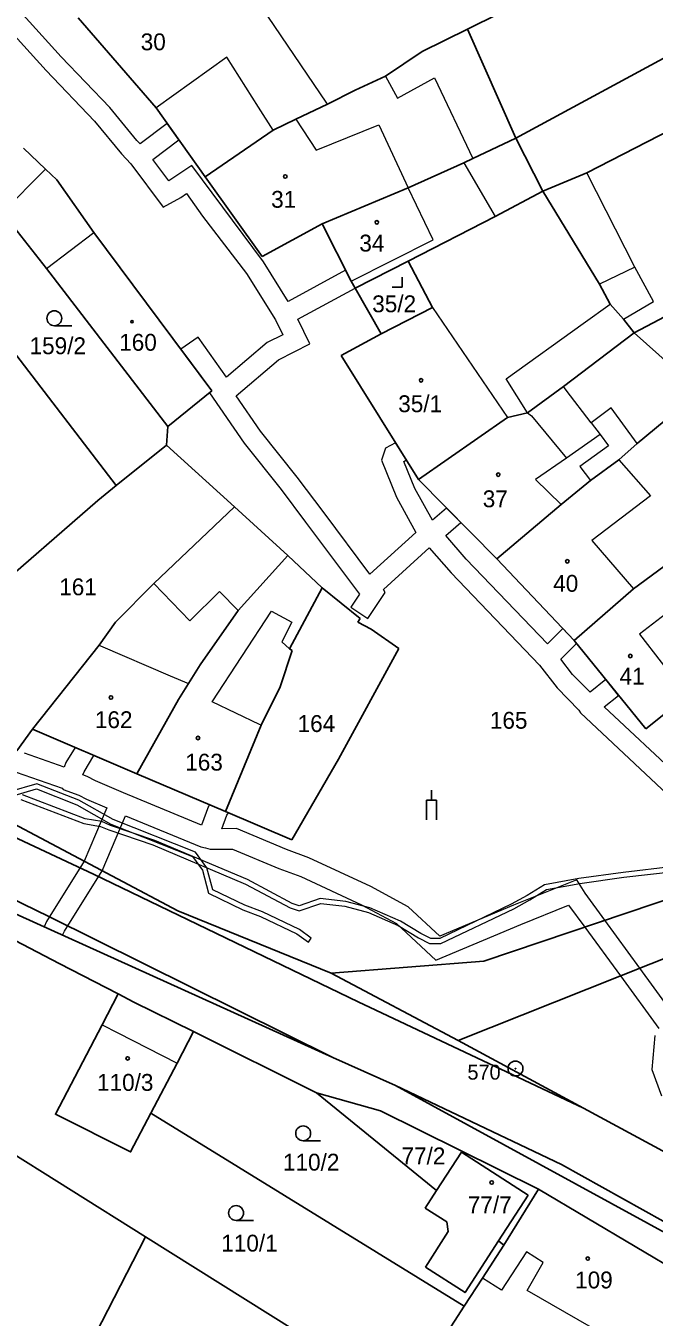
# Model space of a CAD drawing. Extents: x -606517 to -602431, y -1183120 to -1179397.
# Drawn here: x -605389.6 to -605326.3, y -1181000.2 to -1180870.1 of the extents above; entities that cross this region are included whole.
import ezdxf
from ezdxf.enums import TextEntityAlignment as Align

# ---------------------------------------------------------------- set-up
doc = ezdxf.new("R2010")
doc.units = 0
doc.header["$LTSCALE"] = 0.68
for name, color, linetype, lineweight in [('1', 7, 'Continuous', 25), ('13', 7, 'Continuous', 13), ('3', 7, 'Continuous', 25), ('4', 7, 'Continuous', 13), ('5', 7, 'Continuous', 25), ('8', 7, 'Continuous', 25)]:
    doc.layers.add(name, color=color, linetype=linetype, lineweight=lineweight)
doc.layers.add('2', color=7, linetype='Continuous')

msp = doc.modelspace()

# ---------------------------------------------------------------- linework, layer by layer
at = {"layer": '1'}
for p, q in [((-605376.47, -1180878.34), (-605384.31, -1180869.29)), ((-605345.08, -1180870.41), (-605341.88, -1180868.85)), ((-605349.66, -1180872.68), (-605345.08, -1180870.41)), ((-605345.08, -1180870.41), (-605340.22, -1180881.4)), ((-605270.07, -1180870.16), (-605328.28, -1180901.01)), ((-605340.22, -1180881.4), (-605322.81, -1180871.99)), ((-605333.04, -1180884.89), (-605306.16, -1180871.07)), ((-605353.36, -1180875.14), (-605349.66, -1180872.68)), ((-605356.4, -1180876.57), (-605353.36, -1180875.14)), ((-605359.19, -1180877.99), (-605356.4, -1180876.57)), ((-605371.53, -1180885.31), (-605376.47, -1180878.34)), ((-605362.38, -1180879.49), (-605359.19, -1180877.99)), ((-605364.66, -1180880.61), (-605362.38, -1180879.49)), ((-605371.53, -1180885.31), (-605364.66, -1180880.61)), ((-605340.22, -1180881.4), (-605344.54, -1180883.46)), ((-605340.22, -1180881.4), (-605337.47, -1180886.74)), ((-605389.82, -1180882.42), (-605387.6, -1180884.54)), ((-605345.46, -1180883.88), (-605351.07, -1180886.42)), ((-605344.54, -1180883.46), (-605345.46, -1180883.88)), ((-605387.6, -1180884.54), (-605386.48, -1180885.61)), ((-605365.79, -1180893.31), (-605371.53, -1180885.31)), ((-605337.47, -1180886.74), (-605333.04, -1180884.89)), ((-605386.48, -1180885.61), (-605382.73, -1180890.91)), ((-605351.07, -1180886.42), (-605359.74, -1180890.04)), ((-605342.29, -1180889.31), (-605337.47, -1180886.74)), ((-605331.76, -1180896.11), (-605337.47, -1180886.74)), ((-605391.94, -1180888.9), (-605387.53, -1180894.54)), ((-605359.74, -1180890.04), (-605365.79, -1180893.31)), ((-605359.74, -1180890.04), (-605356.79, -1180895.82)), ((-605351.07, -1180893.8), (-605342.29, -1180889.31)), ((-605382.73, -1180890.91), (-605370.84, -1180906.86)), ((-605356.4, -1180896.52), (-605351.07, -1180893.8)), ((-605351.07, -1180893.8), (-605348.61, -1180898.47)), ((-605387.53, -1180894.54), (-605375.29, -1180910.45)), ((-605356.79, -1180895.82), (-605356.4, -1180896.52)), ((-605353.79, -1180901.12), (-605356.4, -1180896.52)), ((-605330.69, -1180898.12), (-605331.76, -1180896.11)), ((-605329.36, -1180899.63), (-605330.69, -1180898.12)), ((-605348.61, -1180898.47), (-605353.79, -1180901.12)), ((-605328.28, -1180901.01), (-605329.36, -1180899.63)), ((-605357.81, -1180903.3), (-605353.79, -1180901.12)), ((-605328.28, -1180901.01), (-605335.39, -1180906.42)), ((-605328.28, -1180901.01), (-605321.68, -1180906.93)), ((-605380.49, -1180916.41), (-605390.95, -1180902.75)), ((-605350.01, -1180915.79), (-605357.81, -1180903.3)), ((-605370.84, -1180906.86), (-605375.29, -1180910.45)), ((-605335.39, -1180906.42), (-605339.04, -1180909.07)), ((-605327.96, -1180912.17), (-605321.68, -1180906.93)), ((-605341.06, -1180909.56), (-605350.01, -1180915.79)), ((-605339.04, -1180909.07), (-605341.06, -1180909.56)), ((-605375.29, -1180910.45), (-605375.41, -1180912.35)), ((-605375.41, -1180912.35), (-605380.49, -1180916.41)), ((-605375.41, -1180912.35), (-605368.58, -1180918.57)), ((-605329.83, -1180913.82), (-605327.96, -1180912.17)), ((-605329.83, -1180913.82), (-605332.67, -1180915.9)), ((-605382.35, -1180917.9), (-605380.49, -1180916.41)), ((-605342.13, -1180923.81), (-605350.01, -1180915.79)), ((-605335.63, -1180918.33), (-605332.67, -1180915.9)), ((-605368.58, -1180918.57), (-605376.71, -1180926.29)), ((-605368.58, -1180918.57), (-605363.2, -1180923.46)), ((-605342.13, -1180923.81), (-605335.63, -1180918.33)), ((-605374.26, -1180959.28), (-605448.83, -1180919.75)), ((-605368.19, -1180929.01), (-605363.2, -1180923.46)), ((-605363.2, -1180923.46), (-605359.74, -1180926.73)), ((-605334.32, -1180932.01), (-605342.13, -1180923.81)), ((-605376.71, -1180926.29), (-605380.56, -1180930.16)), ((-605359.74, -1180926.73), (-605363.03, -1180932.87)), ((-605359.74, -1180926.73), (-605355.9, -1180929.8)), ((-605334.32, -1180932.01), (-605328.34, -1180926.8)), ((-605372.01, -1180934.49), (-605368.19, -1180929.01)), ((-605380.56, -1180930.16), (-605382.2, -1180932.5)), ((-605355.9, -1180929.8), (-605356.12, -1180930.19)), ((-605356.12, -1180930.19), (-605354.78, -1180930.87)), ((-605354.78, -1180930.87), (-605351.99, -1180932.83)), ((-605327.11, -1180940.93), (-605334.32, -1180932.01)), ((-605382.2, -1180932.5), (-605388.91, -1180940.96)), ((-605362.76, -1180933.02), (-605363.96, -1180936.7)), ((-605363.03, -1180932.87), (-605362.76, -1180933.02)), ((-605358.09, -1180943.99), (-605351.99, -1180932.83)), ((-605373.19, -1180936.36), (-605372.01, -1180934.49)), ((-605374.21, -1180937.96), (-605373.19, -1180936.36)), ((-605365.89, -1180940.56), (-605363.96, -1180936.7)), ((-605378.41, -1180945.45), (-605374.21, -1180937.96)), ((-605322.95, -1180937.6), (-605327.11, -1180940.93)), ((-605388.91, -1180940.96), (-605390.51, -1180943.13)), ((-605378.41, -1180945.45), (-605388.91, -1180940.96)), ((-605365.89, -1180940.56), (-605369.46, -1180949.27)), ((-605362.77, -1180952.12), (-605358.09, -1180943.99)), ((-605404.67, -1180945.36), (-605382.78, -1180955.57)), ((-605369.46, -1180949.27), (-605378.41, -1180945.45)), ((-605387.29, -1180959.84), (-605406.99, -1180950.27)), ((-605362.77, -1180952.12), (-605369.46, -1180949.27)), ((-605382.78, -1180955.57), (-605356.09, -1180968.43)), ((-605321.89, -1180957.07), (-605343.44, -1180964.33)), ((-605392.05, -1180958.93), (-605358.64, -1180974.03)), ((-605358.82, -1180965.55), (-605374.26, -1180959.28)), ((-605358.64, -1180974.03), (-605387.29, -1180959.84)), ((-605346.03, -1180972.33), (-605320.22, -1180962.05)), ((-605386.24, -1180964.56), (-605390.68, -1180962.26)), ((-605380.28, -1180967.64), (-605386.24, -1180964.56)), ((-605343.44, -1180964.33), (-605358.82, -1180965.55)), ((-605358.82, -1180965.55), (-605346.03, -1180972.33)), ((-605381.92, -1180970.77), (-605380.28, -1180967.64)), ((-605356.09, -1180968.43), (-605333.38, -1180979.16)), ((-605372.7, -1180971.44), (-605374.36, -1180974.63)), ((-605360.3, -1180977.6), (-605372.7, -1180971.44)), ((-605346.03, -1180972.33), (-605333.38, -1180979.16)), ((-605374.36, -1180974.63), (-605377, -1180979.67)), ((-605358.64, -1180974.03), (-605352.34, -1180976.88)), ((-605360.3, -1180977.6), (-605348.19, -1180987.46)), ((-605353.85, -1180979.42), (-605360.3, -1180977.6)), ((-605352.34, -1180976.88), (-605312.8, -1180998.45)), ((-605335.61, -1180984.84), (-605352.34, -1180976.88)), ((-605377, -1180979.67), (-605345.4, -1180999.09)), ((-605337.91, -1180987.32), (-605353.85, -1180979.42)), ((-605333.38, -1180979.16), (-605307.47, -1180993.15)), ((-605377.52, -1180992.12), (-605394.61, -1180981.41)), ((-605345.69, -1180983.58), (-605348.19, -1180987.46)), ((-605338.97, -1180987.91), (-605345.69, -1180983.58)), ((-605313.11, -1180997.39), (-605335.61, -1180984.84)), ((-605348.19, -1180987.46), (-605349.33, -1180989.23)), ((-605338.97, -1180987.91), (-605341.96, -1180992.53)), ((-605337.91, -1180987.32), (-605341.41, -1180992.97)), ((-605322.19, -1180996.66), (-605337.91, -1180987.32)), ((-605347.17, -1180990.61), (-605349.33, -1180989.23)), ((-605347.02, -1180991.57), (-605347.17, -1180990.61)), ((-605349.32, -1180995.17), (-605347.02, -1180991.57)), ((-605389.53, -1181015.4), (-605377.52, -1180992.12)), ((-605351.46, -1181008.45), (-605377.52, -1180992.12)), ((-605341.41, -1180992.97), (-605343.58, -1180996.27)), ((-605341.96, -1180992.53), (-605341.41, -1180992.97)), ((-605343.58, -1180996.27), (-605345.4, -1180999.09)), ((-605345.4, -1180999.09), (-605351.46, -1181008.45))]:
    msp.add_line(p, q, dxfattribs=at)
for points in [[(-605328.34, -1180926.8), (-605313.69, -1180916.04), (-605309.42, -1180913.54)], [(-605394.7, -1180928.8), (-605393.48, -1180927.6), (-605382.35, -1180917.9)], [(-605380.28, -1180967.64), (-605378.7, -1180968.46), (-605372.7, -1180971.44)], [(-605377, -1180979.67), (-605379.04, -1180983.56), (-605386.62, -1180979.76), (-605381.92, -1180970.77)], [(-605341.96, -1180992.53), (-605345.32, -1180997.73), (-605349.32, -1180995.17)]]:
    msp.add_lwpolyline(points, dxfattribs=at)
at = {"layer": '13'}
for points in [[(-605386.04, -1180873.19), (-605398.21, -1180859.78)], [(-605399.82, -1180861.06), (-605387.56, -1180874.59), (-605382.68, -1180879.7), (-605379.94, -1180882.98), (-605379.02, -1180883.99), (-605375.77, -1180888.37), (-605373.96, -1180887.37), (-605373.4, -1180886.99), (-605371.79, -1180889.27), (-605367.34, -1180895.05), (-605364.42, -1180899.72), (-605363.7, -1180901.21), (-605365.28, -1180902), (-605369.38, -1180905.49), (-605372.24, -1180901.45), (-605373.97, -1180902.66), (-605370.84, -1180906.86), (-605371.1, -1180907.07), (-605367.59, -1180912.15), (-605363.87, -1180916.82), (-605361.42, -1180920.09), (-605355.97, -1180927.37), (-605356.84, -1180928.65), (-605355.14, -1180929.79), (-605353.38, -1180927.17), (-605353.54, -1180926.88), (-605348.93, -1180922.68), (-605346.74, -1180925.22), (-605337.81, -1180934.51), (-605336.05, -1180936.78), (-605333.85, -1180939.06), (-605333.69, -1180939.32), (-605324.94, -1180947.5)], [(-605323.62, -1180945.9), (-605331.31, -1180938.72), (-605329.84, -1180937.56), (-605331.12, -1180935.97), (-605332.72, -1180937.24), (-605334.49, -1180935.44), (-605335.67, -1180933.92), (-605334.08, -1180932.31), (-605334.32, -1180932.01), (-605335.47, -1180930.8), (-605337.02, -1180932.37), (-605345.2, -1180923.84), (-605347.27, -1180921.44), (-605345.74, -1180920.14), (-605347.18, -1180918.68), (-605348.62, -1180919.91), (-605350.39, -1180916.69), (-605351.5, -1180913.97), (-605351.24, -1180913.83), (-605352.32, -1180912.09), (-605353.36, -1180912.64), (-605353.76, -1180913.85), (-605352.23, -1180917.57), (-605350.27, -1180921.13), (-605354.91, -1180925.34), (-605359.54, -1180919.15), (-605362.25, -1180915.56), (-605365.93, -1180910.93), (-605368.39, -1180907.36), (-605364.14, -1180903.74), (-605360.96, -1180902.13), (-605362.17, -1180899.65), (-605356.4, -1180896.52), (-605356.79, -1180895.82), (-605357.36, -1180894.71), (-605363.16, -1180897.86), (-605365.64, -1180893.87), (-605372.86, -1180884.17), (-605375.19, -1180885.69), (-605376.79, -1180883.54), (-605374.18, -1180881.58), (-605375.35, -1180879.91), (-605378.08, -1180881.97), (-605378.4, -1180881.62), (-605381.14, -1180878.32), (-605386.04, -1180873.19)], [(-605390.56, -1180945.28), (-605385.92, -1180946.92), (-605385.85, -1180947.05), (-605384.26, -1180947.61), (-605383.49, -1180948.02), (-605381.44, -1180948.89), (-605383.73, -1180954.26), (-605381.92, -1180955.22), (-605379.55, -1180949.68), (-605371.96, -1180952.83), (-605371.5, -1180952.91), (-605371.01, -1180953.05), (-605368.75, -1180953.04), (-605364.08, -1180954.99), (-605361.87, -1180955.82), (-605355.75, -1180958.66), (-605352.25, -1180960.55), (-605348.27, -1180964.24), (-605339.69, -1180960.63), (-605334.88, -1180958.68), (-605333.26, -1180960.9), (-605331.22, -1180960.21), (-605333.2, -1180957.48), (-605334.06, -1180956.14), (-605340.45, -1180958.71), (-605347.85, -1180961.82), (-605351.05, -1180958.87), (-605354.83, -1180956.82), (-605361.07, -1180953.92), (-605363.32, -1180953.07), (-605368.35, -1180950.98), (-605369.84, -1180950.99), (-605369.34, -1180949.64), (-605369.18, -1180949.39), (-605369.46, -1180949.27), (-605371.09, -1180948.58), (-605371.18, -1180948.72), (-605371.89, -1180950.62), (-605379.76, -1180947.36), (-605382.59, -1180946.16), (-605383.42, -1180945.73), (-605383.85, -1180945.57), (-605383.72, -1180945.25), (-605382.73, -1180943.6), (-605384.62, -1180942.79), (-605385.56, -1180944.33), (-605385.75, -1180944.8), (-605389.74, -1180943.38)], [(-605391.02, -1180947.71), (-605388.51, -1180946.98), (-605384.47, -1180948.57), (-605381.02, -1180950.52), (-605372.8, -1180953.79), (-605371.8, -1180955.16), (-605371.18, -1180957.49), (-605367.71, -1180959.17), (-605365.93, -1180959.83), (-605362.27, -1180961.6), (-605361.12, -1180962.42), (-605360.83, -1180962.01), (-605362.01, -1180961.16), (-605365.73, -1180959.37), (-605367.51, -1180958.71), (-605370.75, -1180957.14), (-605371.34, -1180954.94), (-605372.48, -1180953.37), (-605380.8, -1180950.06), (-605384.25, -1180948.11), (-605388.49, -1180946.46), (-605391.28, -1180947.27)], [(-605324.3, -1180954.81), (-605329.37, -1180955.39), (-605333.84, -1180956.01), (-605337.3, -1180956.64), (-605339.05, -1180957.71), (-605340.66, -1180958.61), (-605347.87, -1180962.05), (-605348.79, -1180962.05), (-605349.77, -1180961.56), (-605351.82, -1180960.3), (-605354.91, -1180958.97), (-605357.33, -1180958.31), (-605359.93, -1180958.03), (-605362.04, -1180958.76), (-605362.76, -1180958.52), (-605367.25, -1180956.11), (-605376.6, -1180952.17), (-605381.05, -1180950.66), (-605381.93, -1180950.28), (-605383.61, -1180949.98), (-605389.92, -1180947.57)], [(-605390.1, -1180948.03), (-605383.75, -1180950.46), (-605382.07, -1180950.76), (-605381.23, -1180951.12), (-605376.78, -1180952.63), (-605367.47, -1180956.57), (-605362.96, -1180958.98), (-605362.04, -1180959.28), (-605359.87, -1180958.53), (-605357.43, -1180958.81), (-605355.07, -1180959.45), (-605352.06, -1180960.74), (-605350.01, -1180962), (-605348.91, -1180962.55), (-605347.77, -1180962.55), (-605340.42, -1180959.05), (-605338.79, -1180958.15), (-605337.12, -1180957.12), (-605333.76, -1180956.51), (-605329.31, -1180955.89), (-605324.24, -1180955.31)], [(-605324.56, -1180969.38), (-605327.71, -1180965.04), (-605329.67, -1180965.82), (-605325.79, -1180971.14)], [(-605326.2, -1180971.84), (-605326.48, -1180975.24), (-605325.51, -1180977.9)]]:
    msp.add_lwpolyline(points, dxfattribs=at)
for points in [[(-605387.75, -1180960.87), (-605385.89, -1180961.71), (-605385.71, -1180961.33), (-605381.92, -1180955.22), (-605383.73, -1180954.26), (-605387.51, -1180960.35)], [(-605329.67, -1180965.82), (-605327.71, -1180965.04), (-605331.22, -1180960.21), (-605333.26, -1180960.9)]]:
    msp.add_lwpolyline(points, close=True, dxfattribs=at)
at = {"layer": '3'}
for p, q in [((-605386.723, -1180900.3), (-605384.973, -1180900.3)), ((-605348.707, -1180948.1), (-605348.707, -1180947.098)), ((-605349.206, -1180948.1), (-605348.207, -1180948.1)), ((-605349.206, -1180950.1), (-605349.206, -1180948.1)), ((-605348.207, -1180950.1), (-605348.207, -1180948.1)), ((-605361.643, -1180982.44), (-605359.893, -1180982.44)), ((-605368.403, -1180990.47), (-605366.653, -1180990.47))]:
    msp.add_line(p, q, dxfattribs=at)
msp.add_lwpolyline([(-605352.671, -1180896.41), (-605351.67, -1180896.41), (-605351.67, -1180895.41)], dxfattribs=at)
for centre in [(-605386.7229, -1180899.5498), (-605361.6429, -1180981.6898), (-605368.4029, -1180989.7198)]:
    msp.add_circle(centre, 0.75, dxfattribs=at)
at = {"layer": '4'}
for p, q in [((-605368.76, -1180863.92), (-605359.28, -1180877.86)), ((-605369.33, -1180873.24), (-605376.47, -1180878.34)), ((-605366.14, -1180878.28), (-605369.33, -1180873.24)), ((-605353.36, -1180875.14), (-605352.14, -1180877.37)), ((-605352.14, -1180877.37), (-605348.4, -1180875.33)), ((-605348.4, -1180875.33), (-605344.54, -1180883.46)), ((-605364.66, -1180880.61), (-605366.14, -1180878.28)), ((-605359.28, -1180877.86), (-605359.19, -1180877.99)), ((-605362.38, -1180879.49), (-605360.34, -1180882.6)), ((-605360.34, -1180882.6), (-605354.01, -1180880.05)), ((-605354.01, -1180880.05), (-605351.07, -1180886.42)), ((-605345.46, -1180883.88), (-605342.29, -1180889.31)), ((-605391.94, -1180888.9), (-605387.6, -1180884.54)), ((-605328.21, -1180894.41), (-605333.04, -1180884.89)), ((-605348.55, -1180891.64), (-605351.07, -1180886.42)), ((-605387.53, -1180894.54), (-605382.73, -1180890.91)), ((-605356.79, -1180895.82), (-605348.55, -1180891.64)), ((-605328.21, -1180894.41), (-605331.76, -1180896.11)), ((-605326.34, -1180897.86), (-605328.21, -1180894.41)), ((-605333.41, -1180900.07), (-605330.69, -1180898.12)), ((-605329.36, -1180899.63), (-605326.34, -1180897.86)), ((-605348.61, -1180898.47), (-605341.06, -1180909.56)), ((-605341.19, -1180905.65), (-605333.41, -1180900.07)), ((-605339.04, -1180909.07), (-605341.19, -1180905.65)), ((-605335.12, -1180906.78), (-605335.39, -1180906.42)), ((-605332.61, -1180910.1), (-605335.12, -1180906.78)), ((-605330.61, -1180908.59), (-605332.61, -1180910.1)), ((-605327.96, -1180912.17), (-605330.61, -1180908.59)), ((-605339.04, -1180909.07), (-605338.61, -1180909.38)), ((-605338.61, -1180909.38), (-605335.1, -1180913.65)), ((-605331.72, -1180911.27), (-605335.1, -1180913.65)), ((-605332.61, -1180910.1), (-605331.72, -1180911.27)), ((-605331.72, -1180911.27), (-605330.87, -1180912.39)), ((-605330.87, -1180912.39), (-605333.74, -1180914.5)), ((-605335.1, -1180913.65), (-605338.23, -1180915.81)), ((-605329.83, -1180913.82), (-605326.64, -1180917.45)), ((-605333.74, -1180914.5), (-605332.67, -1180915.9)), ((-605338.23, -1180915.81), (-605335.63, -1180918.33)), ((-605326.64, -1180917.45), (-605332.54, -1180921.94)), ((-605332.54, -1180921.94), (-605328.34, -1180926.8)), ((-605318.02, -1180923.86), (-605327.74, -1180931.4)), ((-605373.08, -1180930.04), (-605376.71, -1180926.29)), ((-605370.08, -1180927.08), (-605373.08, -1180930.04)), ((-605368.19, -1180929.01), (-605370.08, -1180927.08)), ((-605370.81, -1180938.2), (-605364.85, -1180929.06)), ((-605364.85, -1180929.06), (-605362.8, -1180930.18)), ((-605362.8, -1180930.18), (-605363.81, -1180932.15)), ((-605363.81, -1180932.15), (-605363.03, -1180932.87)), ((-605327.74, -1180931.4), (-605322.95, -1180937.6)), ((-605382.2, -1180932.5), (-605382.07, -1180932.56)), ((-605382.07, -1180932.56), (-605375.05, -1180935.57)), ((-605375.05, -1180935.57), (-605373.19, -1180936.36)), ((-605366.03, -1180940.5), (-605370.81, -1180938.2)), ((-605365.89, -1180940.56), (-605366.03, -1180940.5)), ((-605339.14, -1180993.63), (-605341.64, -1180997.5)), ((-605337.45, -1180994.7), (-605339.14, -1180993.63)), ((-605339.07, -1180997.52), (-605337.45, -1180994.7)), ((-605341.64, -1180997.5), (-605343.58, -1180996.27)), ((-605331.48, -1181001.89), (-605339.07, -1180997.52))]:
    msp.add_line(p, q, dxfattribs=at)
msp.add_lwpolyline([(-605381.92, -1180970.77), (-605380.34, -1180971.57), (-605374.36, -1180974.63)], dxfattribs=at)
at = {"layer": '5'}
for centre, radius in [((-605363.4468, -1180885.2692), 0.175), ((-605354.2168, -1180889.8792), 0.175), ((-605378.8846, -1180899.8994), 0.1172), ((-605349.7568, -1180905.7992), 0.175), ((-605341.9768, -1180915.3092), 0.175), ((-605335.0168, -1180924.0392), 0.175), ((-605328.6668, -1180933.5892), 0.175), ((-605381.0168, -1180937.7692), 0.175), ((-605372.2468, -1180941.8492), 0.175), ((-605379.3368, -1180974.1392), 0.175), ((-605342.6368, -1180986.6392), 0.175), ((-605332.9568, -1180994.3092), 0.175)]:
    msp.add_circle(centre, radius, dxfattribs=at)
at = {"layer": '8'}
for radius in [0.75, 0.03]:
    msp.add_circle((-605340.24, -1180975.1598), radius, dxfattribs=at)

# ---------------------------------------------------------------- texts
at = {"layer": '2'}
for s, p in [('30', (-605378.02, -1180872.545)), ('31', (-605364.87, -1180888.415)), ('34', (-605355.98, -1180892.825)), ('160', (-605380.19, -1180902.825)), ('35/1', (-605352.06, -1180909.015)), ('37', (-605343.54, -1180918.595)), ('40', (-605336.44, -1180927.115)), ('41', (-605329.75, -1180936.465)), ('162', (-605382.64, -1180940.855)), ('163', (-605373.53, -1180945.135)), ('110/2', (-605363.68, -1180985.445)), ('77/2', (-605351.73, -1180984.815)), ('110/1', (-605369.9, -1180993.605)), ('109', (-605334.23, -1180997.315))]:
    msp.add_text(s, height=1.7, dxfattribs=at).set_placement(p)
for s, p in [('35/2', (-605352.469, -1180898.945)), ('159/2', (-605386.38, -1180903.172)), ('161', (-605384.339, -1180927.465)), ('164', (-605360.309, -1180941.245)), ('165', (-605340.929, -1180940.915)), ('110/3', (-605379.58, -1180977.405)), ('77/7', (-605342.839, -1180989.742))]:
    msp.add_text(s, height=1.7, dxfattribs=at).set_placement(p, align=Align.CENTER)
at = {"layer": '8'}
msp.add_text('570', height=1.5, dxfattribs=at).set_placement((-605341.739, -1180976.277), align=Align.RIGHT)

doc.saveas('drawing.dxf')
